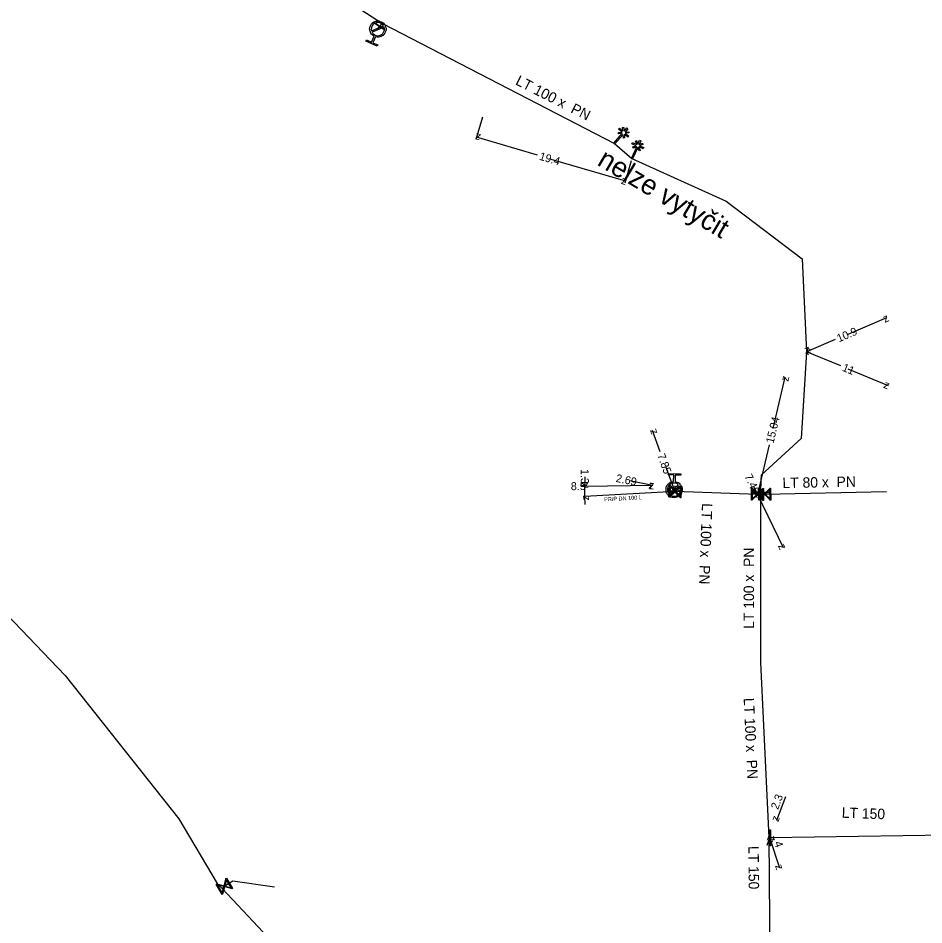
# Model space of a CAD drawing. Extents: x -643544 to -637295, y -1119190 to -1111715.
# Drawn here: x -641655.1 to -641541.9, y -1114909.3 to -1114796 of the extents above; entities that cross this region are included whole.
import ezdxf

# ---------------------------------------------------------------- set-up
doc = ezdxf.new("R2010")
doc.units = 0
for name, color, linetype in [('Default', 7, 'Continuous'), ('VP Hydrant', 7, 'Continuous'), ('VP Kótování', 7, 'Continuous'), ('VP Popis nerozlišený', 7, 'Continuous'), ('VP Popis přípojky', 7, 'Continuous'), ('VP Přípojka', 7, 'Continuous'), ('VP Změna materiálu', 7, 'Continuous'), ('VP Řad', 7, 'Continuous'), ('VP Řad - popis', 7, 'Continuous'), ('VP Šoupě', 7, 'Continuous')]:
    doc.layers.add(name, color=color, linetype=linetype)

msp = doc.modelspace()

# ---------------------------------------------------------------- linework, layer by layer
at = {"layer": 'Default'}
for points in [[(-641610.63, -1114798.24), (-641610.95, -1114798.07), (-641611.08, -1114797.73), (-641611.23, -1114797.34), (-641611.07, -1114796.96), (-641610.9, -1114796.58), (-641610.52, -1114796.43), (-641610.13, -1114796.27), (-641609.75, -1114796.44), (-641609.37, -1114796.6), (-641609.22, -1114796.99), (-641609.07, -1114797.37), (-641609.23, -1114797.75), (-641609.39, -1114798.13), (-641609.78, -1114798.29), (-641610.12, -1114798.43), (-641610.46, -1114798.31)], [(-641609.43, -1114796.97), (-641609.56, -1114796.73), (-641609.83, -1114796.61), (-641610.13, -1114796.48), (-641610.45, -1114796.6), (-641610.76, -1114796.73), (-641610.89, -1114797.04), (-641611.01, -1114797.3), (-641610.93, -1114797.57)], [(-641610.87, -1114797.74), (-641610.74, -1114797.99), (-641610.47, -1114798.11), (-641610.16, -1114798.24), (-641609.85, -1114798.12), (-641609.54, -1114797.99), (-641609.4, -1114797.68), (-641609.29, -1114797.41), (-641609.36, -1114797.14)], [(-641573.03, -1114853.9), (-641572.67, -1114853.95), (-641572.42, -1114854.22), (-641572.14, -1114854.52), (-641572.15, -1114854.93), (-641572.17, -1114855.35), (-641572.47, -1114855.63), (-641572.78, -1114855.91), (-641573.19, -1114855.9), (-641573.6, -1114855.88), (-641573.89, -1114855.58), (-641574.17, -1114855.28), (-641574.15, -1114854.86), (-641574.14, -1114854.45), (-641573.84, -1114854.16), (-641573.57, -1114853.91), (-641573.21, -1114853.9)], [(-641572.62, -1114854.28), (-641572.83, -1114854.09), (-641573.13, -1114854.08), (-641573.46, -1114854.07), (-641573.71, -1114854.3), (-641573.96, -1114854.53), (-641573.97, -1114854.87), (-641573.98, -1114855.16), (-641573.81, -1114855.38)], [(-641573.68, -1114855.51), (-641573.47, -1114855.7), (-641573.18, -1114855.71), (-641572.85, -1114855.72), (-641572.6, -1114855.49), (-641572.36, -1114855.26), (-641572.34, -1114854.92), (-641572.33, -1114854.63), (-641572.5, -1114854.41)]]:
    msp.add_open_spline(points, degree=3, dxfattribs=at)
at = {"layer": 'VP Hydrant'}
for points in [[(-641610.93, -1114797.57), (-641609.43, -1114796.97)], [(-641609.36, -1114797.14), (-641610.87, -1114797.74)], [(-641610.46, -1114798.31), (-641610.78, -1114799.06), (-641610.15, -1114799.33), (-641610.22, -1114799.5), (-641611.66, -1114798.88), (-641611.59, -1114798.72), (-641610.95, -1114798.99), (-641610.63, -1114798.24)], [(-641573.21, -1114853.9), (-641573.18, -1114853.08), (-641573.87, -1114853.05), (-641573.86, -1114852.87), (-641572.3, -1114852.93), (-641572.31, -1114853.11), (-641573, -1114853.08), (-641573.03, -1114853.9)], [(-641573.81, -1114855.38), (-641572.62, -1114854.28)], [(-641572.5, -1114854.41), (-641573.68, -1114855.51)]]:
    msp.add_lwpolyline(points, dxfattribs=at)
at = {"layer": 'VP Kótování'}
for points in [[(-641597.1, -1114808.38), (-641597.92, -1114811.16)], [(-641590.21, -1114813.11), (-641597.84, -1114810.87)], [(-641588.53, -1114813.6), (-641579.22, -1114816.33)], [(-641578.49, -1114813.84), (-641579.3, -1114816.62)], [(-641551.39, -1114835.46), (-641546.56, -1114833.41)], [(-641553.03, -1114836.16), (-641556.59, -1114837.68)], [(-641552.31, -1114839.44), (-641556.59, -1114837.68)], [(-641551.45, -1114839.79), (-641546.42, -1114841.87)], [(-641560.78, -1114847.25), (-641559.26, -1114840.85)], [(-641574.88, -1114850.19), (-641575.86, -1114847.53)], [(-641561.27, -1114849.32), (-641562.74, -1114855.49)], [(-641574.22, -1114852), (-641573.15, -1114854.9)], [(-641584.3, -1114853.31), (-641584.29, -1114854.45)], [(-641578.71, -1114853.77), (-641575.79, -1114854.36)], [(-641584.77, -1114854.45), (-641584.29, -1114854.45)], [(-641584.29, -1114854.45), (-641575.79, -1114854.36)], [(-641572.42, -1114855.05), (-641573.15, -1114854.9)], [(-641563.18, -1114854.56), (-641562.74, -1114855.49)], [(-641584.26, -1114856.75), (-641584.28, -1114855.75)], [(-641562.74, -1114855.49), (-641559.53, -1114862.15)], [(-641559.22, -1114893.28), (-641560.35, -1114896.25)], [(-641561.52, -1114899.33), (-641561.17, -1114898.4)], [(-641559.92, -1114902.2), (-641561.17, -1114898.4)]]:
    msp.add_lwpolyline(points, dxfattribs=at)
at = {"layer": 'VP Přípojka'}
for points in [[(-641610.15, -1114797.36), (-641609.97, -1114796.99), (-641609.56, -1114796.66)], [(-641573, -1114855.12), (-641584.28, -1114855.75), (-641584.29, -1114854.45)], [(-641573.15, -1114854.9), (-641573.16, -1114855.12)], [(-641623.05, -1114904.56), (-641628.28, -1114903.82), (-641629.34, -1114904.47), (-641629.62, -1114904.74)]]:
    msp.add_lwpolyline(points, dxfattribs=at)
at = {"layer": 'VP Změna materiálu'}
for points in [[(-641579.38, -1114810.12), (-641579.03, -1114809.71), (-641578.91, -1114809.81), (-641579.26, -1114810.22), (-641578.79, -1114810.18), (-641578.78, -1114810.34), (-641579.24, -1114810.37), (-641578.81, -1114810.75), (-641578.91, -1114810.87), (-641579.35, -1114810.49), (-641579.32, -1114810.96), (-641579.47, -1114810.97), (-641579.51, -1114810.51), (-641580.54, -1114811.71), (-641580.66, -1114811.6), (-641579.62, -1114810.4), (-641580.09, -1114810.44), (-641580.1, -1114810.28), (-641579.63, -1114810.25), (-641580.07, -1114809.86), (-641579.97, -1114809.75), (-641579.54, -1114810.12), (-641579.57, -1114809.66), (-641579.42, -1114809.65), (-641579.38, -1114810.12)], [(-641577.67, -1114811.73), (-641577.45, -1114811.24), (-641577.3, -1114811.31), (-641577.52, -1114811.79), (-641577.09, -1114811.63), (-641577.03, -1114811.77), (-641577.47, -1114811.94), (-641576.94, -1114812.17), (-641577, -1114812.32), (-641577.54, -1114812.08), (-641577.37, -1114812.52), (-641577.52, -1114812.57), (-641577.68, -1114812.14), (-641578.33, -1114813.58), (-641578.47, -1114813.52), (-641577.82, -1114812.07), (-641578.26, -1114812.24), (-641578.32, -1114812.09), (-641577.87, -1114811.93), (-641578.41, -1114811.69), (-641578.34, -1114811.54), (-641577.82, -1114811.78), (-641577.98, -1114811.35), (-641577.84, -1114811.29), (-641577.67, -1114811.73)]]:
    msp.add_lwpolyline(points, dxfattribs=at)
at = {"layer": 'VP Řad'}
for points in [[(-641652.73, -1114673.51), (-641652.7, -1114673.87), (-641652.55, -1114674.59), (-641642.22, -1114674.28), (-641632.06, -1114714.37), (-641630.71, -1114742.19), (-641628.52, -1114757.49), (-641628.02, -1114771.93), (-641627.94, -1114782.51), (-641625.47, -1114785.73), (-641625.31, -1114786.12), (-641624.96, -1114786.38), (-641622.26, -1114788.41), (-641609.56, -1114796.66), (-641580.6, -1114811.66)], [(-641580.6, -1114811.66), (-641578.41, -1114813.55)], [(-641578.41, -1114813.55), (-641566.64, -1114818.86), (-641557.13, -1114826.08), (-641556.59, -1114837.68), (-641557.29, -1114848.51), (-641562.26, -1114853.08), (-641562.3, -1114853.69), (-641562.34, -1114855.24), (-641562.34, -1114855.26), (-641562.32, -1114855.47)], [(-641683.04, -1114838.45), (-641681.96, -1114838.73), (-641658.38, -1114868.59), (-641649.21, -1114878.11), (-641635.01, -1114896.04), (-641630.23, -1114904.09), (-641629.62, -1114904.74), (-641627.03, -1114907.5), (-641606.99, -1114928.85), (-641592.39, -1114941.41), (-641591.23, -1114942.12), (-641579.65, -1114941.79), (-641560, -1114940.9)], [(-641562.32, -1114855.47), (-641562.74, -1114855.49), (-641573, -1114855.12)], [(-641562.32, -1114855.47), (-641561.83, -1114855.46), (-641546.6, -1114855.15)], [(-641561.28, -1114898.37), (-641562.32, -1114876.51), (-641562.32, -1114855.47)], [(-641505.16, -1114897.47), (-641505.75, -1114897.47), (-641510.28, -1114897.55), (-641530.27, -1114898.36), (-641535.74, -1114897.97), (-641538.9, -1114898.08), (-641539.03, -1114898.07), (-641561.17, -1114898.4), (-641561.28, -1114898.37)], [(-641560.09, -1114936.13), (-641561.16, -1114913.83), (-641561.28, -1114898.37)]]:
    msp.add_lwpolyline(points, dxfattribs=at)
at = {"layer": 'VP Šoupě'}
for points in [[(-641610.57, -1114796.53), (-641609.32, -1114797.37), (-641609.37, -1114797.45), (-641610.62, -1114796.61), (-641610.57, -1114796.53)], [(-641572.21, -1114854.41), (-641572.3, -1114855.91), (-641572.36, -1114855.91), (-641572.45, -1114855.81), (-641573.01, -1114855.18), (-641573.73, -1114855.83), (-641573.8, -1114855.82), (-641573.71, -1114854.33), (-641573.64, -1114854.33), (-641573, -1114855.06), (-641572.37, -1114854.5), (-641572.28, -1114854.41), (-641572.21, -1114854.41)], [(-641573.69, -1114855.68), (-641573.06, -1114855.12), (-641573.62, -1114854.49), (-641573.69, -1114855.68)], [(-641572.31, -1114854.57), (-641572.94, -1114855.12), (-641572.38, -1114855.75), (-641572.31, -1114854.57)], [(-641561.98, -1114854.74), (-641561.99, -1114856.24), (-641562.06, -1114856.24), (-641562.14, -1114856.15), (-641562.74, -1114855.55), (-641563.43, -1114856.23), (-641563.49, -1114856.23), (-641563.48, -1114854.73), (-641563.41, -1114854.73), (-641562.73, -1114855.42), (-641562.14, -1114854.83), (-641562.05, -1114854.74), (-641561.98, -1114854.74)], [(-641563.4, -1114856.08), (-641562.8, -1114855.49), (-641563.39, -1114854.89), (-641563.4, -1114856.08)], [(-641562.08, -1114854.9), (-641562.67, -1114855.49), (-641562.08, -1114856.08), (-641562.08, -1114854.9)], [(-641561.09, -1114854.7), (-641561.06, -1114856.2), (-641561.13, -1114856.2), (-641561.22, -1114856.1), (-641561.82, -1114855.52), (-641562.49, -1114856.22), (-641562.56, -1114856.23), (-641562.59, -1114854.73), (-641562.53, -1114854.72), (-641561.83, -1114855.4), (-641561.24, -1114854.79), (-641561.16, -1114854.7), (-641561.09, -1114854.7)], [(-641562.47, -1114856.07), (-641561.89, -1114855.46), (-641562.49, -1114854.88), (-641562.47, -1114856.07)], [(-641561.18, -1114854.85), (-641561.76, -1114855.46), (-641561.16, -1114856.04), (-641561.18, -1114854.85)], [(-641563.33, -1114855.22), (-641561.33, -1114855.17), (-641561.33, -1114855.3), (-641563.33, -1114855.34), (-641563.33, -1114855.22)], [(-641561.12, -1114897.4), (-641561.09, -1114899.4), (-641561.22, -1114899.4), (-641561.24, -1114897.4), (-641561.12, -1114897.4)], [(-641629.07, -1114903.44), (-641628.31, -1114904.74), (-641628.37, -1114904.77), (-641628.49, -1114904.73), (-641629.31, -1114904.52), (-641629.55, -1114905.46), (-641629.61, -1114905.5), (-641630.37, -1114904.2), (-641630.31, -1114904.17), (-641629.37, -1114904.42), (-641629.16, -1114903.6), (-641629.13, -1114903.48), (-641629.07, -1114903.44)], [(-641629.07, -1114903.63), (-641629.28, -1114904.44), (-641628.47, -1114904.65), (-641629.07, -1114903.63)], [(-641629.6, -1114905.32), (-641629.39, -1114904.5), (-641630.21, -1114904.29), (-641629.6, -1114905.32)]]:
    msp.add_lwpolyline(points, dxfattribs=at)

# ---------------------------------------------------------------- texts
at = {"layer": 'VP Kótování'}
for s, rotation, p in [('z', 163.6488, (-641597.22, -1114810.53)), ('19.4', 343.6489, (-641590.06, -1114813.67)), ('z', 343.6488, (-641579.84, -1114816.67)), ('z', 23.0578, (-641546.82, -1114834.07)), ('10.9', 23.0578, (-641552.56, -1114836.51)), ('z', 203.0578, (-641556.32, -1114837.02)), ('z', 157.6153, (-641555.94, -1114837.41)), ('11', 337.6153, (-641552.23, -1114840.02)), ('z', 76.64, (-641558.89, -1114841.45)), ('z', 337.6153, (-641547.07, -1114842.14)), ('15.04', 76.64, (-641560.73, -1114849.19)), ('z', 110.1834, (-641575.22, -1114847.83)), ('7.85', 290.1834, (-641575.27, -1114850.6)), ('1.3', 270.6175, (-641584.81, -1114852.33)), ('2.69', 348.5063, (-641580.48, -1114853.92)), ('7.40', 295.6918, (-641564.38, -1114853.23)), ('8.5', 0.5932, (-641586.04, -1114854.97)), ('z', 270.6175, (-641584.79, -1114853.95)), ('z', 180.5932, (-641583.79, -1114853.94)), ('z', 348.5063, (-641576.38, -1114854.75)), ('z', 0.5932, (-641576.28, -1114854.87)), ('z', 290.1834, (-641573.8, -1114854.6)), ('z', 168.5063, (-641572.56, -1114854.51)), ('z', 256.64, (-641563.11, -1114854.88)), ('z', 90.6175, (-641583.77, -1114856.24)), ('z', 115.6919, (-641562.07, -1114855.72)), ('z', 295.6918, (-641560.2, -1114861.92)), ('2.3', 69.1752, (-641560.17, -1114894.93)), ('z', 249.1752, (-641560.64, -1114895.6)), ('z', 69.1752, (-641560.88, -1114899.04)), ('z', 108.1586, (-641560.54, -1114898.72)), ('4', 288.1586, (-641560.65, -1114899)), ('z', 288.1586, (-641560.55, -1114901.88))]:
    msp.add_text(s, height=1, rotation=rotation, dxfattribs=at).set_placement(p)
at = {"layer": 'VP Popis nerozlišený'}
msp.add_text('nelze vytyčit', height=2.5, rotation=329.2674, dxfattribs=at).set_placement((-641582.89, -1114814.28))
at = {"layer": 'VP Popis přípojky'}
msp.add_text('PRIP DN 100 L', height=0.5, rotation=3.2032, dxfattribs=at).set_placement((-641581.87, -1114856.37))
at = {"layer": 'VP Řad - popis'}
for s, rotation, p in [('LT 100 x  PN ', 333.1588, (-641593.06, -1114804.24)), ('LT 80 x  PN ', 1.1689, (-641559.6, -1114854.72)), ('LT 100 x  PN ', 267.9542, (-641569.66, -1114856.58)), ('LT 100 x  PN ', 89.996, (-641563.16, -1114872.29)), ('LT 100 x  PN ', 272.7268, (-641564.46, -1114880.95)), ('LT 150', 357.9406, (-641552.22, -1114895.89)), ('LT 150', 270.4523, (-641563.87, -1114899.43))]:
    msp.add_text(s, height=1.3, rotation=rotation, dxfattribs=at).set_placement(p)

doc.saveas('drawing.dxf')
